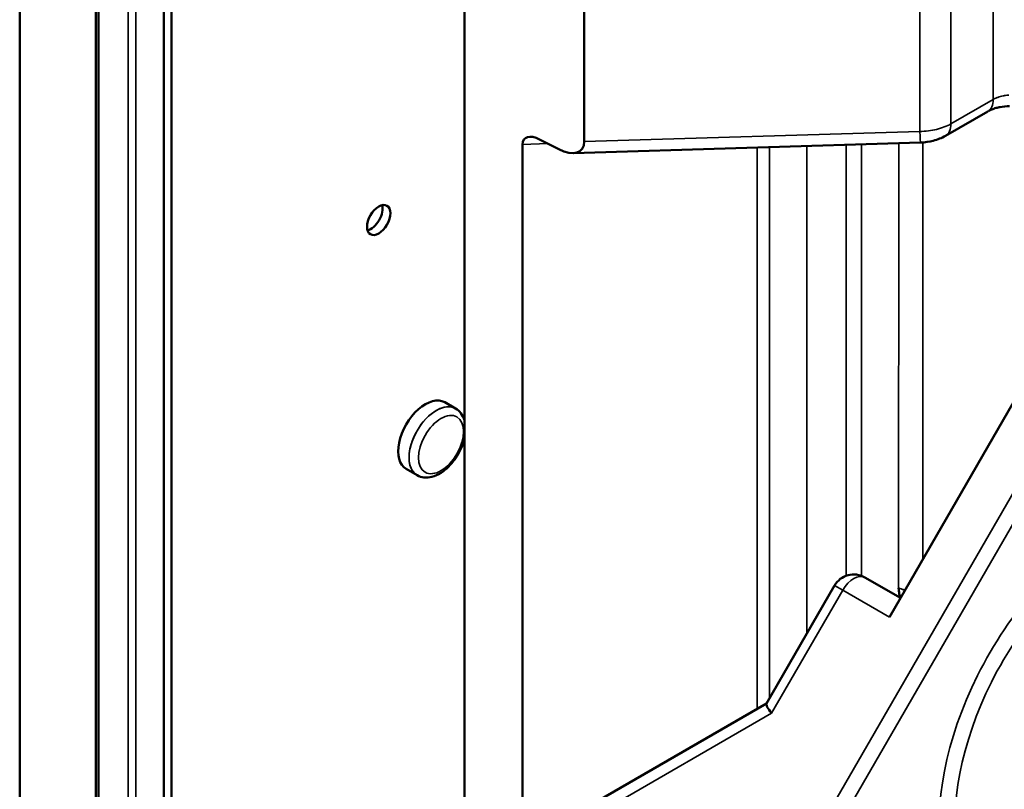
# Model space of a CAD drawing. Header units: millimetres. Extents: x 0 to 14369, y -869 to 2970.
# Tile 439 of 656: x 3530 to 3574, y 1026 to 1061. Entities that reach past the tile are written whole.
import ezdxf

# ---------------------------------------------------------------- set-up
doc = ezdxf.new("R2010")
doc.units = ezdxf.units.MM
doc.header["$LTSCALE"] = 10
doc.layers.add('Sichtbar (ISO)', color=7, linetype='Continuous', lineweight=50)
doc.layers.add('Sichtbar schmal (ISO)', color=7, linetype='Continuous', lineweight=35)

msp = doc.modelspace()

# ---------------------------------------------------------------- linework, layer by layer
at = {"layer": 'Sichtbar (ISO)'}
for p, q in [((3549.743, 1783.031), (3549.743, 1021.941)), ((3529.556, 996.081), (3529.556, 1403.352)), ((3529.556, 1403.352), (3529.556, 996.081)), ((3533.005, 994.594), (3533.005, 1401.613)), ((3533.005, 1401.613), (3533.005, 994.594)), ((3533.126, 994.38), (3533.126, 1401.828)), ((3533.126, 1401.828), (3533.126, 994.38)), ((3536.096, 989.734), (3536.096, 1399.86)), ((3536.45, 989.53), (3536.45, 1399.656)), ((3555.188, 1055.388), (3555.188, 1066.068)), ((3573.508, 1056.758), (3571.586, 1055.648)), ((3554.032, 1055.041), (3553.159, 1055.492)), ((3552.388, 1023.467), (3552.388, 1055.262)), ((3554.681, 1054.865), (3570.457, 1055.343)), ((3574.909, 1043.947), (3569.042, 1033.786)), ((3549.346, 1043.26), (3548.851, 1043.546)), ((3549.346, 1043.26), (3548.851, 1043.546)), ((3547.596, 1040.229), (3547.101, 1040.515)), ((3547.596, 1040.229), (3547.101, 1040.515)), ((3567.921, 1035.588), (3569.542, 1034.652)), ((3563.455, 1029.852), (3566.555, 1035.222)), ((3563.602, 1031.769), (3563.602, 1031.769)), ((3563.602, 1030.943), (3563.602, 1030.943)), ((3547.549, 1020.674), (3563.459, 1029.86))]:
    msp.add_line(p, q, dxfattribs=at)
msp.add_arc((3567.421, 1034.722), 1, 60, 150, dxfattribs=at)
for centre, major_axis, ratio, start_param, end_param in [((3572.908, 1057.797), (0.6, -1.039), 0.57735, 0, 0.001041), ((3553.188, 1054.824), (0.71, -0.689), 0.533749, 2.084446, 3.618753), ((3553.988, 1056.045), (-1.066, 1.034), 0.533749, 2.084839, 3.618753), ((3570.421, 1056.542), (0.036, -1.199), 0.021381, 0, 0.003481), ((3545.501, 1052.033), (-0.375, -0.65), 0.57735, 0.490883, 2.65071), ((3545.501, 1052.033), (0.375, 0.65), 0.57735, 3.632475, 5.792303), ((3545.501, 1052.033), (0.375, 0.65), 0.57735, 3.632475, 5.792303), ((3547.976, 1042.03), (0.875, 1.516), 0.57735, 0, 3.141593), ((3564.191, 1029.128), (0.731, -0.731), 0.17158, 3.187534, 4.142864)]:
    msp.add_ellipse(centre, major_axis=major_axis, ratio=ratio, start_param=start_param, end_param=end_param, dxfattribs=at)
msp.add_ellipse((3545.854, 1051.828), major_axis=(-0.375, -0.65), ratio=0.57735, dxfattribs=at)
for points, knots in [([(3574.498, 1057.002), (3574.351, 1056.997), (3574.2, 1056.982), (3574.001, 1056.946), (3573.942, 1056.933), (3573.814, 1056.898), (3573.748, 1056.874), (3573.637, 1056.829), (3573.592, 1056.808), (3573.552, 1056.787)], [0.0002371, 0.0002371, 0.0002371, 0.0002371, 0.0444193, 0.0444193, 0.0639612, 0.0639612, 0.0903761, 0.0903761, 0.1116001, 0.1116001, 0.1116001, 0.1116001]), ([(3571.586, 1055.652), (3571.415, 1055.552), (3571.225, 1055.482), (3570.848, 1055.384), (3570.652, 1055.351), (3570.457, 1055.346)], [0, 0, 0, 0, 0.0608593, 0.0608593, 0.1192724, 0.1192724, 0.1192724, 0.1192724]), ([(3549.743, 1042.727), (3549.709, 1042.843), (3549.657, 1042.953), (3549.52, 1043.134), (3549.439, 1043.207), (3549.346, 1043.26)], [6.5648702, 6.5648702, 6.5648702, 6.5648702, 6.8313139, 6.8313139, 7.0685835, 7.0685835, 7.0685835, 7.0685835]), ([(3549.743, 1042.727), (3549.709, 1042.843), (3549.657, 1042.953), (3549.52, 1043.134), (3549.439, 1043.207), (3549.346, 1043.26)], [6.5648702, 6.5648702, 6.5648702, 6.5648702, 6.8313139, 6.8313139, 7.0685835, 7.0685835, 7.0685835, 7.0685835]), ([(3547.596, 1040.229), (3547.692, 1040.174), (3547.799, 1040.139), (3548.03, 1040.113), (3548.152, 1040.124), (3548.414, 1040.192), (3548.553, 1040.256), (3548.829, 1040.432), (3548.965, 1040.548), (3549.215, 1040.814), (3549.328, 1040.964), (3549.521, 1041.284), (3549.602, 1041.453), (3549.696, 1041.715), (3549.723, 1041.806), (3549.743, 1041.897)], [3.926991, 3.926991, 3.926991, 3.926991, 4.172192, 4.172192, 4.442035, 4.442035, 4.76494, 4.76494, 5.114004, 5.114004, 5.460888, 5.460888, 5.80492, 5.80492, 5.986191, 5.986191, 5.986191, 5.986191]), ([(3547.596, 1040.229), (3547.692, 1040.174), (3547.799, 1040.139), (3548.03, 1040.113), (3548.152, 1040.124), (3548.414, 1040.192), (3548.553, 1040.256), (3548.829, 1040.432), (3548.965, 1040.548), (3549.215, 1040.814), (3549.328, 1040.964), (3549.521, 1041.284), (3549.602, 1041.453), (3549.696, 1041.715), (3549.723, 1041.806), (3549.743, 1041.897)], [3.926991, 3.926991, 3.926991, 3.926991, 4.172192, 4.172192, 4.442035, 4.442035, 4.76494, 4.76494, 5.114004, 5.114004, 5.460888, 5.460888, 5.80492, 5.80492, 5.986191, 5.986191, 5.986191, 5.986191]), ([(3569.532, 1034.658), (3569.516, 1034.717), (3569.491, 1034.824), (3569.469, 1034.975), (3569.463, 1035.065), (3569.461, 1035.11)], [0.7893409, 0.7893409, 0.7893409, 0.7893409, 0.8698218, 0.9340847, 0.9999661, 0.9999661, 0.9999661, 0.9999661])]:
    msp.add_open_spline(points, degree=3, knots=knots, dxfattribs=at)
msp.add_open_spline([(3569.709, 1035.027), (3569.715, 1035.009), (3569.722, 1034.992), (3569.729, 1034.975)], degree=3, dxfattribs=at)
at = {"layer": 'Sichtbar schmal (ISO)'}
for p, q in [((3534.48, 1400.338), (3534.48, 997.432)), ((3534.48, 997.432), (3534.48, 1400.338)), ((3534.834, 997.517), (3534.833, 1400.423)), ((3534.833, 1400.423), (3534.833, 997.517)), ((3573.757, 1057.307), (3573.757, 1067.438)), ((3571.835, 1065.935), (3571.835, 1056.198)), ((3570.421, 1055.849), (3570.421, 1065.607)), ((3571.835, 1056.198), (3573.757, 1057.307)), ((3570.421, 1055.849), (3555.188, 1055.388)), ((3570.437, 1055.537), (3570.437, 1055.537)), ((3552.388, 1055.262), (3553.538, 1055.296)), ((3563.031, 1029.613), (3563.031, 1055.118)), ((3563.597, 1055.135), (3563.602, 1030.107)), ((3565.297, 1033.043), (3565.297, 1055.187)), ((3567.085, 1055.241), (3567.085, 1035.664)), ((3567.774, 1035.657), (3567.776, 1055.262)), ((3569.461, 1035.11), (3569.462, 1055.313)), ((3570.563, 1055.352), (3570.563, 1036.419)), ((3566.177, 1024.74), (3576.677, 1042.927)), ((3566.78, 1024.391), (3577.28, 1042.578)), ((3563.691, 1029.416), (3566.921, 1035.011)), ((3566.921, 1035.011), (3566.555, 1035.222)), ((3566.921, 1035.011), (3569.042, 1033.786)), ((3563.602, 1031.928), (3563.602, 1031.928)), ((3547.549, 1020.097), (3563.691, 1029.416))]:
    msp.add_line(p, q, dxfattribs=at)
for centre, major_axis, ratio, start_param, end_param in [((3572.908, 1057.797), (0.6, -1.039), 0.57735, 0.001041, 0.785398), ((3570.986, 1056.687), (0.6, -1.039), 0.57735, 0.001962, 0.785398), ((3570.421, 1056.542), (0.036, -1.199), 0.021381, 5.327545, 6.283185), ((3548.471, 1041.745), (-0.875, -1.516), 0.57735, 3.141593, 6.283185), ((3548.471, 1041.745), (0.875, 1.516), 0.57735, 0, 3.141593), ((3579.088, 1028.967), (5.5, 9.526), 0.57735, 0.803802, 2.547207), ((3579.442, 1028.762), (5.25, 9.093), 0.57735, 0.803802, 2.547207), ((3567.421, 1034.722), (0.5, 0.866), 0.57735, 0, 1.570796)]:
    msp.add_ellipse(centre, major_axis=major_axis, ratio=ratio, start_param=start_param, end_param=end_param, dxfattribs=at)
msp.add_ellipse((3548.683, 1041.622), major_axis=(0.725, 1.256), ratio=0.57735, dxfattribs=at)
msp.add_ellipse((3548.683, 1041.622), major_axis=(0.725, 1.256), ratio=0.57735, dxfattribs=at)
for points, knots in [([(3573.757, 1057.307), (3573.803, 1057.333), (3573.854, 1057.358), (3573.909, 1057.381), (3573.926, 1057.388), (3573.944, 1057.395), (3573.962, 1057.401), (3574.001, 1057.415), (3574.04, 1057.428), (3574.082, 1057.439), (3574.122, 1057.451), (3574.164, 1057.461), (3574.206, 1057.469), (3574.227, 1057.473), (3574.248, 1057.477), (3574.269, 1057.481), (3574.334, 1057.491), (3574.399, 1057.499), (3574.464, 1057.504)], [0.0000015, 0.0000015, 0.0000015, 0.0000015, 0.2529666, 0.2529666, 0.2529666, 0.3333333, 0.3333333, 0.3333333, 0.5007454, 0.5007454, 0.5007454, 0.6666667, 0.6666667, 0.6666667, 0.7481652, 0.7481652, 0.7481652, 0.9999978, 0.9999978, 0.9999978, 0.9999978]), ([(3569.461, 1035.11), (3569.498, 1035.095), (3569.556, 1035.076), (3569.63, 1035.038), (3569.674, 1035.034), (3569.698, 1035.029), (3569.709, 1035.027)], [0, 0, 0, 0, 0.500873, 0.735201, 0.873632, 1, 1, 1, 1])]:
    msp.add_open_spline(points, degree=3, knots=knots, dxfattribs=at)
msp.add_open_spline([(3571.835, 1056.198), (3571.742, 1056.144), (3571.538, 1056.048), (3571.19, 1055.939), (3570.813, 1055.869), (3570.552, 1055.851), (3570.421, 1055.849)], degree=3, dxfattribs=at)

doc.saveas('drawing.dxf')
